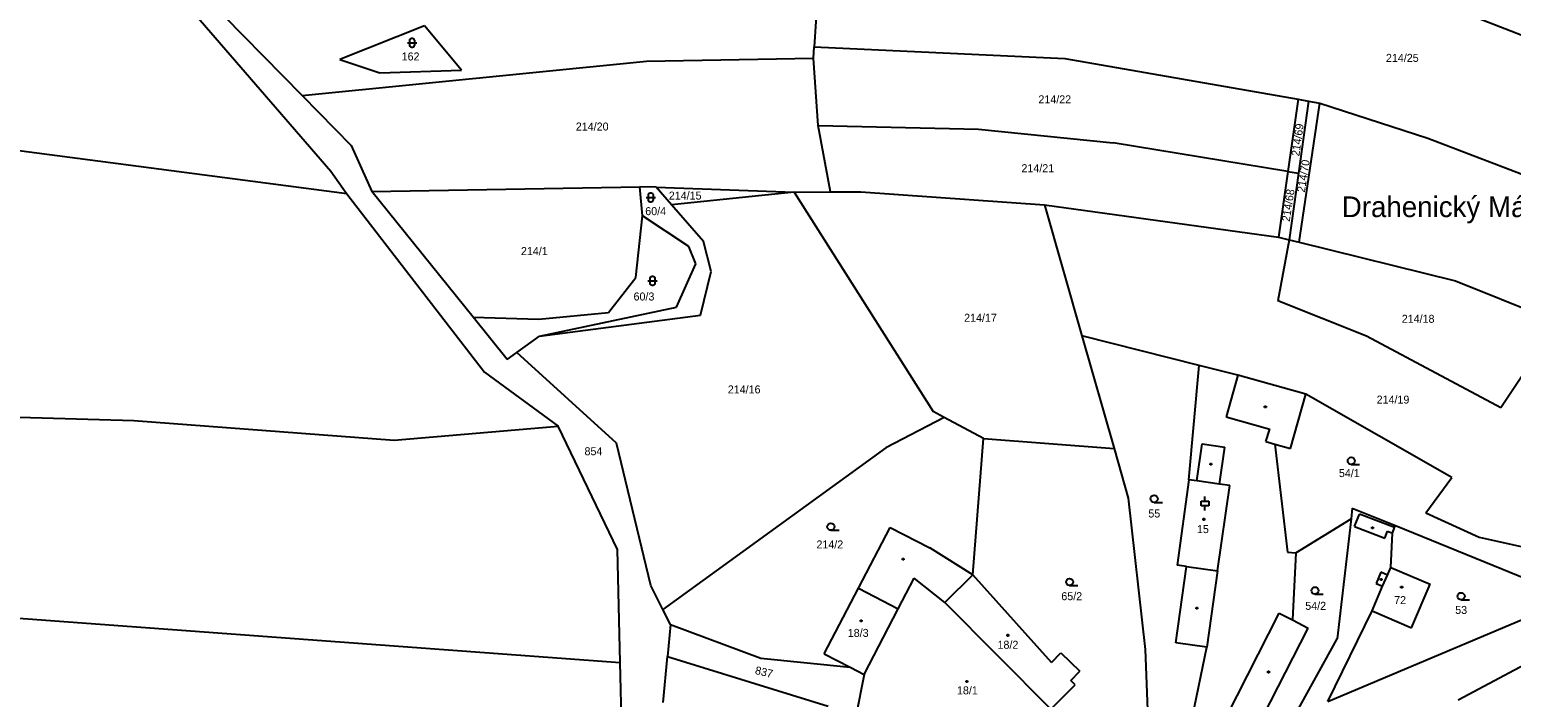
# Model space of a CAD drawing. Extents: x -791032 to -787751, y -1106872 to -1104403.
# Drawn here: x -789685.4 to -789370.7, y -1105363.5 to -1105221.6 of the extents above; entities that cross this region are included whole.
import ezdxf

# ---------------------------------------------------------------- set-up
doc = ezdxf.new("R2010")
doc.units = 0
for name, color, linetype in [('Vrstva 1', 7, 'Continuous'), ('Vrstva 14', 7, 'Continuous'), ('Vrstva 15', 7, 'Continuous'), ('Vrstva 16', 7, 'Continuous'), ('Vrstva 2', 7, 'Continuous'), ('Vrstva 23', 7, 'Continuous'), ('Vrstva 25', 7, 'Continuous'), ('Vrstva 36', 7, 'Continuous')]:
    doc.layers.add(name, color=color, linetype=linetype)

msp = doc.modelspace()

# ---------------------------------------------------------------- linework, layer by layer
at = {"layer": 'Vrstva 1'}
for p, q in [((-789516.69, -1105192.05), (-789518.74, -1105225.28)), ((-789650.41, -1105212.27), (-789627.54, -1105235.61)), ((-789652.36, -1105215.92), (-789621.41, -1105251.67)), ((-789386.31, -1105215.88), (-789333.63, -1105236.24)), ((-789601.52, -1105220.84), (-789619.51, -1105227.95)), ((-789593.71, -1105230.24), (-789601.52, -1105220.84)), ((-789518.89, -1105227.7), (-789518.74, -1105225.28)), ((-789518.74, -1105225.28), (-789465.52, -1105227.72)), ((-789627.54, -1105235.61), (-789554.35, -1105228.35)), ((-789619.51, -1105227.95), (-789611.04, -1105230.83)), ((-789554.35, -1105228.35), (-789518.89, -1105227.7)), ((-789517.91, -1105241.98), (-789518.89, -1105227.7)), ((-789465.52, -1105227.72), (-789415.93, -1105236.41)), ((-789611.04, -1105230.83), (-789593.71, -1105230.24)), ((-789627.54, -1105235.61), (-789617.14, -1105246.22)), ((-789415.93, -1105236.41), (-789418.13, -1105251.76)), ((-789415.93, -1105236.41), (-789413.76, -1105236.79)), ((-789413.76, -1105236.79), (-789415.9, -1105252.13)), ((-789415.77, -1105266.81), (-789411.34, -1105237.21)), ((-789413.76, -1105236.79), (-789411.34, -1105237.21)), ((-789411.34, -1105237.21), (-789388.44, -1105244.65)), ((-789517.91, -1105241.98), (-789483.85, -1105242.75)), ((-789515.27, -1105256.1), (-789517.91, -1105241.98)), ((-789483.85, -1105242.75), (-789455.24, -1105245.65)), ((-789388.44, -1105244.65), (-789364.69, -1105253.72)), ((-789618.05, -1105256.49), (-789696.9, -1105246.15)), ((-789617.14, -1105246.22), (-789612.75, -1105256.05)), ((-789418.13, -1105251.76), (-789455.24, -1105245.65)), ((-789621.41, -1105251.67), (-789618.05, -1105256.49)), ((-789418.13, -1105251.76), (-789420.14, -1105265.73)), ((-789418.13, -1105251.76), (-789415.9, -1105252.13)), ((-789415.9, -1105252.13), (-789417.88, -1105266.29)), ((-789618.05, -1105256.49), (-789588.78, -1105294.42)), ((-789612.75, -1105256.05), (-789555.82, -1105255)), ((-789591.22, -1105282.76), (-789612.75, -1105256.05)), ((-789555.25, -1105261.2), (-789555.82, -1105255)), ((-789552.33, -1105255.12), (-789555.82, -1105255)), ((-789549.08, -1105258.85), (-789552.33, -1105255.12)), ((-789552.33, -1105255.12), (-789523.01, -1105256.13)), ((-789523.01, -1105256.13), (-789549.08, -1105258.85)), ((-789523.01, -1105256.13), (-789515.27, -1105256.1)), ((-789523.01, -1105256.13), (-789493.49, -1105302.81)), ((-789515.27, -1105256.1), (-789508.87, -1105256.07)), ((-789508.87, -1105256.07), (-789469.84, -1105258.87)), ((-789542.27, -1105266.67), (-789549.08, -1105258.85)), ((-789469.84, -1105258.87), (-789420.14, -1105265.73)), ((-789469.84, -1105258.87), (-789461.91, -1105286.69)), ((-789556.66, -1105274.3), (-789555.25, -1105261.2)), ((-789545.37, -1105267.68), (-789555.25, -1105261.2)), ((-789540.61, -1105272.99), (-789542.27, -1105266.67)), ((-789417.88, -1105266.29), (-789420.27, -1105279.28)), ((-789420.14, -1105265.73), (-789417.88, -1105266.29)), ((-789417.88, -1105266.29), (-789415.77, -1105266.81)), ((-789415.77, -1105266.81), (-789382.55, -1105275)), ((-789543.92, -1105271.38), (-789545.37, -1105267.68)), ((-789548.02, -1105280.64), (-789543.92, -1105271.38)), ((-789542.93, -1105282.33), (-789540.61, -1105272.99)), ((-789562.43, -1105281.74), (-789556.66, -1105274.3)), ((-789382.55, -1105275), (-789360.79, -1105283.75)), ((-789401.43, -1105286.8), (-789420.27, -1105279.28)), ((-789583.96, -1105291.76), (-789591.22, -1105282.76)), ((-789591.22, -1105282.76), (-789577.24, -1105283.15)), ((-789577.24, -1105283.15), (-789562.43, -1105281.74)), ((-789577.13, -1105286.76), (-789548.02, -1105280.64)), ((-789577.13, -1105286.76), (-789542.93, -1105282.33)), ((-789360.79, -1105283.75), (-789372.88, -1105302)), ((-789581.9, -1105290.25), (-789577.13, -1105286.76)), ((-789436.96, -1105293.01), (-789461.91, -1105286.69)), ((-789461.91, -1105286.69), (-789455.07, -1105310.67)), ((-789372.88, -1105302), (-789401.43, -1105286.8)), ((-789583.96, -1105291.76), (-789581.9, -1105290.25)), ((-789560.73, -1105309.49), (-789581.9, -1105290.25)), ((-789588.78, -1105294.42), (-789573.11, -1105305.88)), ((-789439.14, -1105317.29), (-789436.96, -1105293.01)), ((-789428.79, -1105295.08), (-789436.96, -1105293.01)), ((-789414.34, -1105299.09), (-789428.79, -1105295.08)), ((-789417.55, -1105310.66), (-789414.34, -1105299.09)), ((-789383.28, -1105316.79), (-789414.34, -1105299.09)), ((-789687.61, -1105303.97), (-789663.28, -1105304.71)), ((-789663.28, -1105304.71), (-789607.98, -1105308.85)), ((-789491.17, -1105304.05), (-789503.57, -1105310.54)), ((-789491.17, -1105304.05), (-789493.49, -1105302.81)), ((-789482.8, -1105308.52), (-789491.17, -1105304.05)), ((-789607.98, -1105308.85), (-789573.11, -1105305.88)), ((-789560.51, -1105332.1), (-789573.11, -1105305.88)), ((-789553.44, -1105339.8), (-789560.73, -1105309.49)), ((-789503.57, -1105310.54), (-789550.91, -1105344.86)), ((-789485.07, -1105337.47), (-789482.8, -1105308.52)), ((-789482.8, -1105308.52), (-789455.07, -1105310.67)), ((-789455.07, -1105310.67), (-789452.06, -1105321.21)), ((-789420.92, -1105309.72), (-789418.23, -1105332.67)), ((-789420.92, -1105309.72), (-789417.55, -1105310.66)), ((-789439.14, -1105317.29), (-789441.68, -1105335.42)), ((-789388.84, -1105324.34), (-789383.28, -1105316.79)), ((-789452.06, -1105321.21), (-789448.47, -1105353.39)), ((-789404.46, -1105323.31), (-789404.72, -1105325.59)), ((-789404.46, -1105323.31), (-789395.29, -1105327.04)), ((-789416.45, -1105332.81), (-789404.72, -1105325.59)), ((-789404.72, -1105325.59), (-789407.63, -1105351.13)), ((-789388.84, -1105324.34), (-789377.52, -1105329.52)), ((-789509.38, -1105340.32), (-789502.65, -1105327.41)), ((-789502.65, -1105327.41), (-789494.22, -1105331.77)), ((-789396.3, -1105335.91), (-789395.91, -1105328.63)), ((-789395.91, -1105328.63), (-789395.46, -1105327.46)), ((-789395.46, -1105327.46), (-789395.29, -1105327.04)), ((-789395.29, -1105327.04), (-789357.53, -1105342.45)), ((-789377.52, -1105329.52), (-789345.54, -1105336.59)), ((-789559.95, -1105356.13), (-789560.51, -1105332.1)), ((-789485.07, -1105337.47), (-789494.22, -1105331.77)), ((-789418.23, -1105332.67), (-789416.45, -1105332.81)), ((-789416.45, -1105332.81), (-789417.18, -1105347.08)), ((-789441.97, -1105351.94), (-789439.7, -1105335.7)), ((-789439.7, -1105335.7), (-789441.68, -1105335.42)), ((-789396.3, -1105335.91), (-789387.91, -1105339.48)), ((-789500.89, -1105344.75), (-789497.53, -1105338.2)), ((-789491.02, -1105343.38), (-789497.53, -1105338.2)), ((-789468.33, -1105356.1), (-789485.07, -1105337.47)), ((-789391.85, -1105348.73), (-789387.91, -1105339.48)), ((-789550.91, -1105344.86), (-789553.44, -1105339.8)), ((-789516.65, -1105354.26), (-789509.38, -1105340.32)), ((-789509.38, -1105340.32), (-789500.89, -1105344.75)), ((-789409.67, -1105364.4), (-789357.53, -1105342.45)), ((-789738.92, -1105342.96), (-789559.95, -1105356.13)), ((-789549.3, -1105348.07), (-789550.91, -1105344.86)), ((-789508.16, -1105358.69), (-789500.89, -1105344.75)), ((-789468.52, -1105366.04), (-789491.02, -1105343.38)), ((-789409.67, -1105364.4), (-789400.25, -1105345.18)), ((-789400.25, -1105345.18), (-789391.85, -1105348.73)), ((-789346.71, -1105345.3), (-789381.96, -1105364.16)), ((-789549.3, -1105348.07), (-789549.93, -1105354.86)), ((-789549.3, -1105348.07), (-789530.06, -1105355.18)), ((-789425.05, -1105370.8), (-789413.81, -1105348.8)), ((-789417.18, -1105347.08), (-789413.81, -1105348.8)), ((-789435.33, -1105352.87), (-789441.97, -1105351.94)), ((-789416.68, -1105367.39), (-789407.63, -1105351.13)), ((-789550.83, -1105364.62), (-789549.93, -1105354.86)), ((-789549.93, -1105354.86), (-789515.79, -1105365.39)), ((-789530.06, -1105355.18), (-789511.15, -1105357.13)), ((-789516.65, -1105354.26), (-789511.15, -1105357.13)), ((-789468.33, -1105356.1), (-789466.39, -1105354.07)), ((-789466.39, -1105354.07), (-789462.33, -1105357.97)), ((-789448.47, -1105353.39), (-789447.79, -1105369.91)), ((-789438.39, -1105367.62), (-789435.33, -1105352.87)), ((-789559.57, -1105372.57), (-789559.95, -1105356.13)), ((-789511.15, -1105357.13), (-789508.16, -1105358.69)), ((-789464.27, -1105359.99), (-789462.33, -1105357.97)), ((-789508.16, -1105358.69), (-789509.94, -1105367.61)), ((-789468.52, -1105366.04), (-789463.32, -1105360.91)), ((-789463.32, -1105360.91), (-789464.27, -1105359.99))]:
    msp.add_line(p, q, dxfattribs=at)
at = {"layer": 'Vrstva 2'}
for p, q in [((-789428.79, -1105295.08), (-789431.25, -1105303.95)), ((-789431.25, -1105303.95), (-789422, -1105306.51)), ((-789422.85, -1105309.19), (-789422, -1105306.51)), ((-789437.46, -1105317.52), (-789436.36, -1105309.66)), ((-789436.36, -1105309.66), (-789431.55, -1105310.33)), ((-789432.65, -1105318.2), (-789431.55, -1105310.33)), ((-789422.85, -1105309.19), (-789420.92, -1105309.72)), ((-789437.46, -1105317.52), (-789439.14, -1105317.29)), ((-789432.65, -1105318.2), (-789437.46, -1105317.52)), ((-789433.06, -1105336.62), (-789430.48, -1105318.5)), ((-789430.48, -1105318.5), (-789432.65, -1105318.2)), ((-789403.95, -1105327.24), (-789402.92, -1105324.58)), ((-789395.46, -1105327.46), (-789402.92, -1105324.58)), ((-789403.95, -1105327.24), (-789397.51, -1105329.72)), ((-789397.51, -1105329.72), (-789396.94, -1105328.23)), ((-789396.94, -1105328.23), (-789395.91, -1105328.63)), ((-789439.7, -1105335.7), (-789433.06, -1105336.62)), ((-789397, -1105337.54), (-789396.3, -1105335.91)), ((-789485.07, -1105337.47), (-789491.02, -1105343.38)), ((-789433.06, -1105336.62), (-789435.33, -1105352.87)), ((-789398.38, -1105336.96), (-789399.4, -1105339.35)), ((-789399.4, -1105339.35), (-789398.02, -1105339.94)), ((-789397, -1105337.54), (-789398.38, -1105336.96)), ((-789398.02, -1105339.94), (-789397, -1105337.54)), ((-789400.25, -1105345.18), (-789398.02, -1105339.94)), ((-789431.19, -1105367.66), (-789419.96, -1105345.66)), ((-789419.96, -1105345.66), (-789417.18, -1105347.08))]:
    msp.add_line(p, q, dxfattribs=at)
at = {"layer": 'Vrstva 23'}
for p, q in [((-789605.17, -1105224.42), (-789603.17, -1105224.42)), ((-789604.67, -1105223.82), (-789604.57, -1105223.62)), ((-789604.67, -1105225.02), (-789604.67, -1105223.82)), ((-789604.57, -1105225.22), (-789604.67, -1105225.02)), ((-789604.57, -1105223.62), (-789604.47, -1105223.52)), ((-789604.47, -1105225.32), (-789604.57, -1105225.22)), ((-789604.47, -1105223.52), (-789604.27, -1105223.42)), ((-789604.27, -1105225.42), (-789604.47, -1105225.32)), ((-789604.27, -1105223.42), (-789604.07, -1105223.42)), ((-789604.07, -1105225.42), (-789604.27, -1105225.42)), ((-789604.07, -1105223.42), (-789603.87, -1105223.52)), ((-789603.87, -1105225.32), (-789604.07, -1105225.42)), ((-789603.87, -1105223.52), (-789603.77, -1105223.62)), ((-789603.77, -1105225.22), (-789603.87, -1105225.32)), ((-789603.77, -1105223.62), (-789603.67, -1105223.82)), ((-789603.67, -1105225.02), (-789603.77, -1105225.22)), ((-789603.67, -1105223.82), (-789603.67, -1105225.02)), ((-789554.48, -1105257.29), (-789552.48, -1105257.29)), ((-789553.98, -1105256.69), (-789553.88, -1105256.49)), ((-789553.98, -1105257.89), (-789553.98, -1105256.69)), ((-789553.88, -1105256.49), (-789553.78, -1105256.39)), ((-789553.78, -1105256.39), (-789553.58, -1105256.29)), ((-789553.58, -1105256.29), (-789553.38, -1105256.29)), ((-789553.38, -1105256.29), (-789553.18, -1105256.39)), ((-789553.18, -1105256.39), (-789553.08, -1105256.49)), ((-789553.08, -1105256.49), (-789552.98, -1105256.69)), ((-789552.98, -1105256.69), (-789552.98, -1105257.89)), ((-789553.88, -1105258.09), (-789553.98, -1105257.89)), ((-789553.78, -1105258.19), (-789553.88, -1105258.09)), ((-789553.58, -1105258.29), (-789553.78, -1105258.19)), ((-789553.38, -1105258.29), (-789553.58, -1105258.29)), ((-789553.18, -1105258.19), (-789553.38, -1105258.29)), ((-789553.08, -1105258.09), (-789553.18, -1105258.19)), ((-789552.98, -1105257.89), (-789553.08, -1105258.09)), ((-789554.1, -1105275.02), (-789552.1, -1105275.02)), ((-789553.6, -1105274.42), (-789553.5, -1105274.22)), ((-789553.6, -1105275.62), (-789553.6, -1105274.42)), ((-789553.5, -1105275.82), (-789553.6, -1105275.62)), ((-789553.5, -1105274.22), (-789553.4, -1105274.12)), ((-789553.4, -1105275.92), (-789553.5, -1105275.82)), ((-789553.4, -1105274.12), (-789553.2, -1105274.02)), ((-789553.2, -1105276.02), (-789553.4, -1105275.92)), ((-789553.2, -1105274.02), (-789553, -1105274.02)), ((-789553, -1105276.02), (-789553.2, -1105276.02)), ((-789553, -1105274.02), (-789552.8, -1105274.12)), ((-789552.8, -1105275.92), (-789553, -1105276.02)), ((-789552.8, -1105274.12), (-789552.7, -1105274.22)), ((-789552.7, -1105275.82), (-789552.8, -1105275.92)), ((-789552.7, -1105274.22), (-789552.6, -1105274.42)), ((-789552.6, -1105275.62), (-789552.7, -1105275.82)), ((-789552.6, -1105274.42), (-789552.6, -1105275.62)), ((-789404.68, -1105314.02), (-789402.93, -1105314.02)), ((-789446.54, -1105322.09), (-789444.79, -1105322.09)), ((-789436.55, -1105322.85), (-789436.55, -1105321.85)), ((-789436.55, -1105321.85), (-789434.95, -1105321.85)), ((-789434.95, -1105322.85), (-789436.55, -1105322.85)), ((-789435.75, -1105321.85), (-789435.75, -1105320.85)), ((-789435.75, -1105323.85), (-789435.75, -1105322.85)), ((-789434.95, -1105321.85), (-789434.95, -1105322.85)), ((-789515.22, -1105328.03), (-789513.47, -1105328.03)), ((-789464.5, -1105339.77), (-789462.75, -1105339.77)), ((-789412.39, -1105341.59), (-789410.64, -1105341.59)), ((-789381.33, -1105342.79), (-789379.58, -1105342.79))]:
    msp.add_line(p, q, dxfattribs=at)
for centre in [(-789404.68, -1105313.27), (-789446.54, -1105321.34), (-789515.22, -1105327.28), (-789464.5, -1105339.02), (-789412.39, -1105340.84), (-789381.33, -1105342.04)]:
    msp.add_circle(centre, 0.75, dxfattribs=at)
at = {"layer": 'Vrstva 25'}
for p, q in [((-789423.08, -1105301.63), (-789422.78, -1105301.63)), ((-789423.08, -1105301.93), (-789423.08, -1105301.63)), ((-789422.78, -1105301.63), (-789422.78, -1105301.93)), ((-789422.78, -1105301.93), (-789423.08, -1105301.93)), ((-789434.66, -1105313.84), (-789434.36, -1105313.84)), ((-789434.66, -1105314.14), (-789434.66, -1105313.84)), ((-789434.36, -1105314.14), (-789434.66, -1105314.14)), ((-789434.36, -1105313.84), (-789434.36, -1105314.14)), ((-789436.13, -1105325.56), (-789435.83, -1105325.56)), ((-789436.13, -1105325.86), (-789436.13, -1105325.56)), ((-789435.83, -1105325.86), (-789436.13, -1105325.86)), ((-789435.83, -1105325.56), (-789435.83, -1105325.86)), ((-789400.29, -1105327.36), (-789399.99, -1105327.36)), ((-789400.29, -1105327.66), (-789400.29, -1105327.36)), ((-789399.99, -1105327.66), (-789400.29, -1105327.66)), ((-789399.99, -1105327.36), (-789399.99, -1105327.66)), ((-789500, -1105334.01), (-789499.7, -1105334.01)), ((-789500, -1105334.31), (-789500, -1105334.01)), ((-789499.7, -1105334.31), (-789500, -1105334.31)), ((-789499.7, -1105334.01), (-789499.7, -1105334.31)), ((-789398.45, -1105338.33), (-789398.15, -1105338.33)), ((-789398.45, -1105338.63), (-789398.45, -1105338.33)), ((-789398.15, -1105338.63), (-789398.45, -1105338.63)), ((-789398.15, -1105338.33), (-789398.15, -1105338.63)), ((-789394.11, -1105339.98), (-789393.81, -1105339.98)), ((-789394.11, -1105340.28), (-789394.11, -1105339.98)), ((-789393.81, -1105340.28), (-789394.11, -1105340.28)), ((-789393.81, -1105339.98), (-789393.81, -1105340.28)), ((-789437.6, -1105344.44), (-789437.3, -1105344.44)), ((-789437.6, -1105344.74), (-789437.6, -1105344.44)), ((-789437.3, -1105344.74), (-789437.6, -1105344.74)), ((-789437.3, -1105344.44), (-789437.3, -1105344.74)), ((-789508.93, -1105347.1), (-789508.63, -1105347.1)), ((-789508.93, -1105347.4), (-789508.93, -1105347.1)), ((-789508.63, -1105347.4), (-789508.93, -1105347.4)), ((-789508.63, -1105347.1), (-789508.63, -1105347.4)), ((-789477.76, -1105350.21), (-789477.46, -1105350.21)), ((-789477.76, -1105350.51), (-789477.76, -1105350.21)), ((-789477.46, -1105350.51), (-789477.76, -1105350.51)), ((-789477.46, -1105350.21), (-789477.46, -1105350.51)), ((-789422.41, -1105358.01), (-789422.11, -1105358.01)), ((-789422.41, -1105358.31), (-789422.41, -1105358.01)), ((-789422.11, -1105358.31), (-789422.41, -1105358.31)), ((-789422.11, -1105358.01), (-789422.11, -1105358.31)), ((-789486.49, -1105360), (-789486.19, -1105360)), ((-789486.49, -1105360.3), (-789486.49, -1105360)), ((-789486.19, -1105360.3), (-789486.49, -1105360.3)), ((-789486.19, -1105360), (-789486.19, -1105360.3))]:
    msp.add_line(p, q, dxfattribs=at)

# ---------------------------------------------------------------- texts
at = {"layer": 'Vrstva 14'}
for s, p in [('162', (-789606.39, -1105228.17)), ('214/25', (-789397.305, -1105228.47)), ('214/22', (-789471.128, -1105237.28)), ('214/20', (-789569.388, -1105243.06)), ('214/21', (-789474.732, -1105251.92)), ('214/15', (-789549.638, -1105257.74)), ('60/4', (-789554.645, -1105261.05)), ('214/1', (-789581.052, -1105269.53)), ('60/3', (-789557.129, -1105279.19)), ('214/17', (-789486.908, -1105283.71)), ('214/18', (-789393.942, -1105283.93)), ('214/16', (-789537.112, -1105298.94)), ('214/19', (-789399.282, -1105301.1)), ('54/1', (-789407.295, -1105316.72)), ('55', (-789447.769, -1105325.31)), ('214/2', (-789518.279, -1105331.89)), ('65/2', (-789466.256, -1105342.89)), ('54/2', (-789414.442, -1105344.94)), ('53', (-789382.593, -1105345.81))]:
    msp.add_text(s, height=1.7, dxfattribs=at).set_placement(p)
for s, rotation, p in [('214/69', 82.1574, (-789415.715, -1105248.611)), ('214/70', 81.13275, (-789414.55, -1105256.286)), ('214/68', 81.17424, (-789417.76, -1105262.521)), ('837', 346.76541, (-789531.433, -1105358.554))]:
    msp.add_text(s, height=1.7, rotation=rotation, dxfattribs=at).set_placement(p)
at = {"layer": 'Vrstva 15'}
for s, p in [('15', (-789437.446, -1105328.63)), ('72', (-789395.563, -1105343.72)), ('18/3', (-789511.623, -1105350.69)), ('18/2', (-789479.813, -1105353.21)), ('18/1', (-789488.426, -1105362.91))]:
    msp.add_text(s, height=1.7, dxfattribs=at).set_placement(p)
at = {"layer": 'Vrstva 16'}
msp.add_text('854', height=1.7, dxfattribs=at).set_placement((-789567.549, -1105312.08))
at = {"layer": 'Vrstva 36'}
msp.add_text('Drahenický Málkov', height=4.4, dxfattribs=at).set_placement((-789406.69, -1105261.47))

doc.saveas('drawing.dxf')
